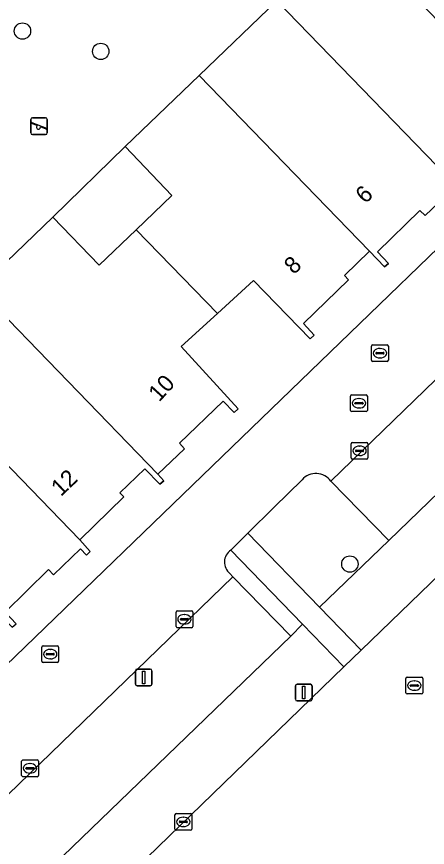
# Model space of a CAD drawing. Extents: x 157445 to 158888, y 383061 to 384688.
# Drawn here: x 158484.41 to 158508.94, y 383982.86 to 384032.53 of the extents above; entities that cross this region are included whole.
import ezdxf

# ---------------------------------------------------------------- set-up
doc = ezdxf.new("R2010")
doc.units = 0
for name, color, linetype in [('IMGEO_Boom', 7, 'Continuous'), ('IMGEO_Brandkraan', 7, 'Continuous'), ('IMGEO_Erf', 7, 'Continuous'), ('IMGEO_Groenvoorziening', 7, 'Continuous'), ('IMGEO_Haag', 7, 'Continuous'), ('IMGEO_Hek', 7, 'Continuous'), ('IMGEO_Kolk', 7, 'Continuous'), ('IMGEO_Lichtmast', 7, 'Continuous'), ('IMGEO_Pand', 7, 'Continuous'), ('IMGEO_Pand_nummerreeks', 7, 'Continuous'), ('IMGEO_Parkeervlak_open', 7, 'Continuous'), ('IMGEO_Rijbaan_lokaal_open', 7, 'Continuous'), ('IMGEO_Rioolput', 7, 'Continuous'), ('IMGEO_Speelvoorziening', 7, 'Continuous'), ('IMGEO_Voetpad_open', 7, 'Continuous')]:
    doc.layers.add(name, color=color, linetype=linetype)

msp = doc.modelspace()

# ---------------------------------------------------------------- linework, layer by layer
at = {"layer": 'IMGEO_Boom'}
for centre in [(158484.758, 384031.666), (158489.435, 384030.451), (158504.314, 383999.798)]:
    msp.add_circle(centre, 0.489, dxfattribs=at)
at = {"layer": 'IMGEO_Brandkraan'}
for p, q in [((158485.916, 383993.987), (158485.916, 383994.839)), ((158485.991, 383994.913), (158486.843, 383994.913)), ((158486.404, 383994.693), (158486.429, 383994.693)), ((158486.917, 383994.839), (158486.917, 383993.987)), ((158486.175, 383994.407), (158486.175, 383994.419)), ((158486.613, 383994.37), (158486.215, 383994.37)), ((158486.218, 383994.456), (158486.616, 383994.456)), ((158486.427, 383994.133), (158486.402, 383994.133)), ((158486.659, 383994.419), (158486.659, 383994.407)), ((158486.843, 383993.913), (158485.991, 383993.913))]:
    msp.add_line(p, q, dxfattribs=at)
for points in [[(158485.916, 383993.987), (158485.916, 383994.839)], [(158485.991, 383994.913), (158486.843, 383994.913)], [(158486.917, 383994.839), (158486.917, 383993.987)], [(158486.843, 383993.913), (158485.991, 383993.913)]]:
    msp.add_lwpolyline(points, dxfattribs=at)
for centre, radius, start, end in [((158485.993, 383994.837), 0.0765, 91.552, 178.448), ((158485.993, 383994.837), 0.0765, 91.552, 178.448), ((158486.841, 383994.837), 0.0765, 1.552, 88.448), ((158486.841, 383994.837), 0.0765, 1.552, 88.448), ((158486.215, 383994.416), 0.0403, 85.8775, 175.7526), ((158486.212, 383994.406), 0.0366, 178.938, 274.7102), ((158486.616, 383994.413), 0.043, 264.8664, 352.4533), ((158486.62, 383994.418), 0.0386, 1.7309, 96.639), ((158485.993, 383993.989), 0.0765, 181.552, 268.448), ((158485.993, 383993.989), 0.0765, 181.552, 268.448), ((158486.841, 383993.989), 0.0765, 271.552, 358.448), ((158486.841, 383993.989), 0.0765, 271.552, 358.448)]:
    msp.add_arc(centre, radius, start, end, dxfattribs=at)
for centre, major_axis, ratio, start_param, end_param in [((158486.403, 383994.413), (-0.387, 0.002), 0.722429, 4.712389, 7.853982), ((158486.428, 383994.413), (-0.39, 0.002), 0.717154, 1.570796, 4.712389)]:
    msp.add_ellipse(centre, major_axis=major_axis, ratio=ratio, start_param=start_param, end_param=end_param, dxfattribs=at)
at = {"layer": 'IMGEO_Erf'}
msp.add_lwpolyline([(158490.901, 384024.755), (158486.568, 384020.539), (158489.345, 384017.66), (158491.55, 384019.787), (158493.671, 384021.832)], close=True, dxfattribs=at)
at = {"layer": 'IMGEO_Groenvoorziening'}
for points in [[(158482.119, 384016.248), (158486.568, 384020.539), (158490.901, 384024.755), (158495.32, 384029.014), (158499.955, 384033.482), (158504.327, 384037.705), (158508.785, 384042.011), (158509.161, 384041.624), (158511.092, 384043.507), (158510.718, 384043.896), (158511.077, 384044.243), (158507.862, 384047.594), (158516.301, 384058.628), (158512.968, 384062.078), (158417.213, 383969.604)], [(158501.457, 384004.842), (158499.786, 384003.205), (158498.214, 384001.646), (158502.509, 383997.212), (158506.634, 384001.207), (158503.184, 384004.75)], [(158497.152, 383999.239), (158497.317, 383999.028), (158500.782, 383995.497), (158501.489, 383996.199), (158497.202, 384000.626)]]:
    msp.add_lwpolyline(points, dxfattribs=at)
for points in [[(158542.139, 384030.587), (158543.496, 384031.878), (158541.03, 384034.47), (158540.68, 384034.133), (158525.935, 384019.873), (158521.64, 384015.719), (158506.634, 384001.207), (158502.509, 383997.212), (158504.995, 383994.644)], [(158503.964, 383993.645), (158501.489, 383996.199), (158500.782, 383995.497), (158480.349, 383975.762), (158474.692, 383970.317), (158456.593, 383952.809), (158456.714, 383952.683), (158455.845, 383951.838), (158458.209, 383949.538), (158458.993, 383950.195), (158481.075, 383971.476)]]:
    msp.add_lwpolyline(points, close=True, dxfattribs=at)
for centre, radius, start, end in [((158502.283, 384004.094), 1.114, 36.0468, 137.8545), ((158497.679, 383999.914), 0.857, 123.8522, 232.0187)]:
    msp.add_arc(centre, radius, start, end, dxfattribs=at)
at = {"layer": 'IMGEO_Haag'}
for points in [[(158542.139, 384030.587), (158543.496, 384031.878), (158541.03, 384034.47), (158540.68, 384034.133), (158525.935, 384019.873), (158521.64, 384015.719), (158506.634, 384001.207), (158502.509, 383997.212), (158504.995, 383994.644)], [(158503.964, 383993.645), (158501.489, 383996.199), (158500.782, 383995.497), (158480.349, 383975.762), (158474.692, 383970.317), (158456.593, 383952.809), (158456.714, 383952.683), (158455.845, 383951.838), (158458.209, 383949.538), (158458.993, 383950.195), (158481.075, 383971.476)]]:
    msp.add_lwpolyline(points, close=True, dxfattribs=at)
at = {"layer": 'IMGEO_Hek'}
msp.add_lwpolyline([(158486.568, 384020.539), (158490.901, 384024.755)], dxfattribs=at)
at = {"layer": 'IMGEO_Kolk'}
for p, q in [((158504.393, 384006.144), (158504.393, 384006.996)), ((158504.468, 384007.07), (158505.32, 384007.07)), ((158505.394, 384006.996), (158505.394, 384006.144)), ((158504.652, 384006.564), (158504.652, 384006.576)), ((158505.09, 384006.527), (158504.692, 384006.527)), ((158504.695, 384006.613), (158505.093, 384006.613)), ((158504.881, 384006.85), (158504.906, 384006.85)), ((158505.136, 384006.576), (158505.136, 384006.564)), ((158505.32, 384006.07), (158504.468, 384006.07)), ((158504.904, 384006.29), (158504.879, 384006.29)), ((158493.931, 383996.07), (158493.931, 383996.922)), ((158494.006, 383996.996), (158494.858, 383996.996)), ((158494.419, 383996.776), (158494.444, 383996.776)), ((158494.932, 383996.922), (158494.932, 383996.07)), ((158494.19, 383996.49), (158494.19, 383996.502)), ((158494.628, 383996.453), (158494.23, 383996.453)), ((158494.233, 383996.539), (158494.631, 383996.539)), ((158494.442, 383996.216), (158494.417, 383996.216)), ((158494.674, 383996.502), (158494.674, 383996.49)), ((158494.858, 383995.996), (158494.006, 383995.996)), ((158484.71, 383987.16), (158484.71, 383988.012)), ((158484.785, 383988.086), (158485.637, 383988.086)), ((158485.012, 383987.629), (158485.41, 383987.629)), ((158485.198, 383987.866), (158485.223, 383987.866)), ((158485.711, 383988.012), (158485.711, 383987.16)), ((158484.969, 383987.58), (158484.969, 383987.592)), ((158485.407, 383987.543), (158485.009, 383987.543)), ((158485.221, 383987.306), (158485.196, 383987.306)), ((158485.453, 383987.592), (158485.453, 383987.58)), ((158485.637, 383987.086), (158484.785, 383987.086)), ((158493.867, 383983.958), (158493.867, 383984.81)), ((158493.942, 383984.884), (158494.794, 383984.884)), ((158494.355, 383984.664), (158494.38, 383984.664)), ((158494.868, 383984.81), (158494.868, 383983.958)), ((158494.126, 383984.378), (158494.126, 383984.39)), ((158494.564, 383984.341), (158494.166, 383984.341)), ((158494.169, 383984.427), (158494.567, 383984.427)), ((158494.61, 383984.39), (158494.61, 383984.378)), ((158494.794, 383983.884), (158493.942, 383983.884)), ((158494.378, 383984.104), (158494.353, 383984.104))]:
    msp.add_line(p, q, dxfattribs=at)
for points in [[(158504.393, 384006.144), (158504.393, 384006.996)], [(158504.468, 384007.07), (158505.32, 384007.07)], [(158505.394, 384006.996), (158505.394, 384006.144)], [(158505.32, 384006.07), (158504.468, 384006.07)], [(158493.931, 383996.07), (158493.931, 383996.922)], [(158494.006, 383996.996), (158494.858, 383996.996)], [(158494.932, 383996.922), (158494.932, 383996.07)], [(158494.858, 383995.996), (158494.006, 383995.996)], [(158484.71, 383987.16), (158484.71, 383988.012)], [(158484.785, 383988.086), (158485.637, 383988.086)], [(158485.711, 383988.012), (158485.711, 383987.16)], [(158485.637, 383987.086), (158484.785, 383987.086)], [(158493.867, 383983.958), (158493.867, 383984.81)], [(158493.942, 383984.884), (158494.794, 383984.884)], [(158494.868, 383984.81), (158494.868, 383983.958)], [(158494.794, 383983.884), (158493.942, 383983.884)]]:
    msp.add_lwpolyline(points, dxfattribs=at)
for centre, radius, start, end in [((158504.47, 384006.994), 0.0765, 91.552, 178.448), ((158504.47, 384006.994), 0.0765, 91.552, 178.448), ((158505.318, 384006.994), 0.0765, 1.552, 88.448), ((158505.318, 384006.994), 0.0765, 1.552, 88.448), ((158504.692, 384006.573), 0.0403, 85.8775, 175.7526), ((158504.689, 384006.563), 0.0366, 178.938, 274.7102), ((158505.093, 384006.57), 0.043, 264.8664, 352.4533), ((158505.097, 384006.575), 0.0386, 1.7309, 96.639), ((158504.47, 384006.146), 0.0765, 181.552, 268.448), ((158504.47, 384006.146), 0.0765, 181.552, 268.448), ((158505.318, 384006.146), 0.0765, 271.552, 358.448), ((158505.318, 384006.146), 0.0765, 271.552, 358.448), ((158494.008, 383996.92), 0.0765, 91.552, 178.448), ((158494.008, 383996.92), 0.0765, 91.552, 178.448), ((158494.856, 383996.92), 0.0765, 1.552, 88.448), ((158494.856, 383996.92), 0.0765, 1.552, 88.448), ((158494.008, 383996.072), 0.0765, 181.552, 268.448), ((158494.008, 383996.072), 0.0765, 181.552, 268.448), ((158494.23, 383996.499), 0.0403, 85.8775, 175.7526), ((158494.227, 383996.489), 0.0366, 178.938, 274.7102), ((158494.631, 383996.496), 0.043, 264.8664, 352.4533), ((158494.635, 383996.501), 0.0386, 1.7309, 96.639), ((158494.856, 383996.072), 0.0765, 271.552, 358.448), ((158494.856, 383996.072), 0.0765, 271.552, 358.448), ((158484.787, 383988.01), 0.0765, 91.552, 178.448), ((158484.787, 383988.01), 0.0765, 91.552, 178.448), ((158485.009, 383987.589), 0.0403, 85.8775, 175.7526), ((158485.414, 383987.591), 0.0386, 1.7309, 96.639), ((158485.635, 383988.01), 0.0765, 1.552, 88.448), ((158485.635, 383988.01), 0.0765, 1.552, 88.448), ((158484.787, 383987.162), 0.0765, 181.552, 268.448), ((158484.787, 383987.162), 0.0765, 181.552, 268.448), ((158485.006, 383987.579), 0.0366, 178.938, 274.7102), ((158485.41, 383987.586), 0.043, 264.8664, 352.4533), ((158485.635, 383987.162), 0.0765, 271.552, 358.448), ((158485.635, 383987.162), 0.0765, 271.552, 358.448), ((158493.944, 383984.808), 0.0765, 91.552, 178.448), ((158493.944, 383984.808), 0.0765, 91.552, 178.448), ((158494.792, 383984.808), 0.0765, 1.552, 88.448), ((158494.792, 383984.808), 0.0765, 1.552, 88.448), ((158494.166, 383984.387), 0.0403, 85.8775, 175.7526), ((158494.163, 383984.377), 0.0366, 178.938, 274.7102), ((158494.567, 383984.384), 0.043, 264.8664, 352.4533), ((158494.571, 383984.389), 0.0386, 1.7309, 96.639), ((158493.944, 383983.96), 0.0765, 181.552, 268.448), ((158493.944, 383983.96), 0.0765, 181.552, 268.448), ((158494.792, 383983.96), 0.0765, 271.552, 358.448), ((158494.792, 383983.96), 0.0765, 271.552, 358.448)]:
    msp.add_arc(centre, radius, start, end, dxfattribs=at)
for centre, major_axis, ratio, start_param, end_param in [((158504.88, 384006.57), (-0.387, 0.002), 0.722429, 4.712389, 7.853982), ((158504.905, 384006.57), (-0.39, 0.002), 0.717154, 1.570796, 4.712389), ((158494.418, 383996.496), (-0.387, 0.002), 0.722429, 4.712389, 7.853982), ((158494.443, 383996.496), (-0.39, 0.002), 0.717154, 1.570796, 4.712389), ((158485.197, 383987.586), (-0.387, 0.002), 0.722429, 4.712389, 7.853982), ((158485.222, 383987.586), (-0.39, 0.002), 0.717154, 1.570796, 4.712389), ((158494.354, 383984.384), (-0.387, 0.002), 0.722429, 4.712389, 7.853982), ((158494.379, 383984.384), (-0.39, 0.002), 0.717154, 1.570796, 4.712389)]:
    msp.add_ellipse(centre, major_axis=major_axis, ratio=ratio, start_param=start_param, end_param=end_param, dxfattribs=at)
at = {"layer": 'IMGEO_Lichtmast'}
for p, q in [((158491.502, 383992.622), (158491.502, 383993.422)), ((158491.502, 383993.422), (158491.502, 383992.622)), ((158491.602, 383993.522), (158492.392, 383993.522)), ((158492.392, 383993.522), (158491.602, 383993.522)), ((158492.492, 383993.422), (158492.492, 383992.622)), ((158492.492, 383992.622), (158492.492, 383993.422)), ((158501.164, 383992.614), (158501.954, 383992.614)), ((158501.954, 383992.614), (158501.164, 383992.614)), ((158492.392, 383992.522), (158491.602, 383992.522)), ((158491.602, 383992.522), (158492.392, 383992.522)), ((158501.064, 383991.714), (158501.064, 383992.514)), ((158501.064, 383992.514), (158501.064, 383991.714)), ((158502.054, 383992.514), (158502.054, 383991.714)), ((158502.054, 383991.714), (158502.054, 383992.514)), ((158501.954, 383991.614), (158501.164, 383991.614)), ((158501.164, 383991.614), (158501.954, 383991.614))]:
    msp.add_line(p, q, dxfattribs=at)
for points in [[(158491.922, 383993.397), (158492.072, 383993.397), (158492.072, 383992.647), (158491.922, 383992.647), (158491.922, 383993.397)], [(158501.484, 383992.489), (158501.634, 383992.489), (158501.634, 383991.739), (158501.484, 383991.739), (158501.484, 383992.489)]]:
    msp.add_lwpolyline(points, dxfattribs=at)
for centre, start, end in [((158491.602, 383993.422), 90, 180), ((158491.602, 383993.422), 90, 180), ((158492.392, 383993.422), 0, 90), ((158492.392, 383993.422), 360, 90), ((158491.602, 383992.622), 180, 270), ((158491.602, 383992.622), 180, 270), ((158492.392, 383992.622), 270, 0), ((158492.392, 383992.622), 270, 0), ((158501.164, 383992.514), 90, 180), ((158501.164, 383992.514), 90, 180), ((158501.954, 383992.514), 0, 90), ((158501.954, 383992.514), 360, 90), ((158501.164, 383991.714), 180, 270), ((158501.164, 383991.714), 180, 270), ((158501.954, 383991.714), 270, 0), ((158501.954, 383991.714), 270, 0)]:
    msp.add_arc(centre, 0.1, start, end, dxfattribs=at)
at = {"layer": 'IMGEO_Pand'}
for points in [[(158499.955, 384033.482), (158510.141, 384022.953), (158511.589, 384024.388), (158511.833, 384024.159), (158514.487, 384026.712), (158515.17, 384026.051), (158515.383, 384026.271), (158515.023, 384026.648), (158504.327, 384037.705)], [(158499.955, 384033.482), (158495.32, 384029.014), (158505.493, 384018.499), (158506.393, 384017.568), (158506.618, 384017.777), (158505.971, 384018.473), (158508.503, 384020.936), (158508.818, 384020.636), (158510.418, 384022.18), (158510.776, 384021.815), (158511.007, 384022.013), (158510.141, 384022.953)], [(158496.399, 384014.776), (158498.56, 384016.754), (158501.952, 384013.269), (158502.182, 384013.475), (158501.55, 384014.183), (158504.235, 384016.802), (158504.002, 384017.05), (158505.493, 384018.499), (158495.32, 384029.014), (158490.901, 384024.755), (158493.671, 384021.832), (158491.55, 384019.787)], [(158496.399, 384014.776), (158491.55, 384019.787), (158489.345, 384017.66), (158486.568, 384020.539), (158482.119, 384016.248), (158492.842, 384005.164), (158494.432, 384006.697), (158494.13, 384007.018), (158496.742, 384009.545), (158497.409, 384008.868), (158497.633, 384009.073), (158494.237, 384012.798)], [(158492.842, 384005.164), (158482.119, 384016.248), (158477.761, 384012.02), (158488.181, 384001.251), (158490.808, 384003.811), (158490.574, 384004.054), (158492.068, 384005.497), (158492.963, 384004.571), (158493.193, 384004.78)], [(158478.528, 383997.493), (158480.633, 383999.648), (158484.152, 383996.017), (158484.379, 383996.234), (158483.725, 383996.918), (158486.313, 383999.472), (158486.619, 383999.162), (158488.215, 384000.707), (158488.574, 384000.33), (158488.811, 384000.54), (158488.181, 384001.251), (158477.761, 384012.02), (158473.068, 384007.462), (158475.868, 384004.601), (158473.69, 384002.494)]]:
    msp.add_lwpolyline(points, close=True, dxfattribs=at)
at = {"layer": 'IMGEO_Parkeervlak_open'}
for points in [[(158521.64, 384015.719), (158518.159, 384019.267), (158503.184, 384004.75), (158506.634, 384001.207)], [(158497.317, 383999.028), (158476.854, 383979.214), (158480.349, 383975.762), (158500.782, 383995.497)]]:
    msp.add_lwpolyline(points, close=True, dxfattribs=at)
at = {"layer": 'IMGEO_Rijbaan_lokaal_open'}
for points in [[(158522.292, 384023.596), (158522.454, 384023.431), (158537.288, 384037.811), (158536.378, 384038.797), (158533.696, 384042.033), (158464.324, 383974.956), (158437.749, 383949.15), (158441.5, 383945.23), (158442.702, 383946.378), (158448.882, 383952.307), (158448.641, 383952.551)], [(158510.915, 383990.992), (158513.364, 383993.313), (158526.831, 384006.475), (158546.843, 384025.59), (158542.139, 384030.587), (158504.995, 383994.644), (158503.964, 383993.645), (158481.075, 383971.476), (158458.993, 383950.195), (158458.209, 383949.538), (158446.743, 383938.437), (158445.927, 383937.553), (158450.527, 383932.547), (158498.584, 383979.086)], [(158503.184, 384004.75), (158518.159, 384019.267), (158517.991, 384019.439)], [(158497.202, 384000.626), (158498.214, 384001.646), (158499.786, 384003.205), (158501.457, 384004.842)], [(158476.574, 383979.491), (158476.854, 383979.214), (158497.317, 383999.028)], [(158497.317, 383999.028), (158497.152, 383999.239)]]:
    msp.add_lwpolyline(points, dxfattribs=at)
for centre, radius, start, end in [((158502.283, 384004.094), 1.114, 36.0468, 137.8545), ((158497.679, 383999.914), 0.857, 123.8522, 232.0187)]:
    msp.add_arc(centre, radius, start, end, dxfattribs=at)
at = {"layer": 'IMGEO_Rioolput'}
for p, q in [((158505.612, 384011.981), (158505.612, 384012.833)), ((158505.687, 384012.907), (158506.539, 384012.907)), ((158505.914, 384012.45), (158506.312, 384012.45)), ((158506.1, 384012.687), (158506.125, 384012.687)), ((158506.613, 384012.833), (158506.613, 384011.981)), ((158505.871, 384012.401), (158505.871, 384012.413)), ((158506.309, 384012.364), (158505.911, 384012.364)), ((158506.123, 384012.127), (158506.098, 384012.127)), ((158506.355, 384012.413), (158506.355, 384012.401)), ((158506.539, 384011.907), (158505.687, 384011.907)), ((158504.357, 384008.986), (158504.357, 384009.838)), ((158504.432, 384009.912), (158505.284, 384009.912)), ((158504.845, 384009.692), (158504.87, 384009.692)), ((158505.358, 384009.838), (158505.358, 384008.986)), ((158504.616, 384009.406), (158504.616, 384009.418)), ((158505.054, 384009.369), (158504.656, 384009.369)), ((158504.659, 384009.455), (158505.057, 384009.455)), ((158504.868, 384009.132), (158504.843, 384009.132)), ((158505.1, 384009.418), (158505.1, 384009.406)), ((158505.284, 384008.912), (158504.432, 384008.912)), ((158507.664, 383992.106), (158507.664, 383992.958)), ((158507.739, 383993.032), (158508.591, 383993.032)), ((158507.966, 383992.575), (158508.364, 383992.575)), ((158508.152, 383992.812), (158508.177, 383992.812)), ((158508.665, 383992.958), (158508.665, 383992.106)), ((158507.923, 383992.526), (158507.923, 383992.538)), ((158508.361, 383992.489), (158507.963, 383992.489)), ((158508.175, 383992.252), (158508.15, 383992.252)), ((158508.407, 383992.538), (158508.407, 383992.526)), ((158508.591, 383992.032), (158507.739, 383992.032))]:
    msp.add_line(p, q, dxfattribs=at)
for points in [[(158505.612, 384011.981), (158505.612, 384012.833)], [(158505.687, 384012.907), (158506.539, 384012.907)], [(158506.613, 384012.833), (158506.613, 384011.981)], [(158506.539, 384011.907), (158505.687, 384011.907)], [(158504.357, 384008.986), (158504.357, 384009.838)], [(158504.432, 384009.912), (158505.284, 384009.912)], [(158505.358, 384009.838), (158505.358, 384008.986)], [(158505.284, 384008.912), (158504.432, 384008.912)], [(158507.664, 383992.106), (158507.664, 383992.958)], [(158507.739, 383993.032), (158508.591, 383993.032)], [(158508.665, 383992.958), (158508.665, 383992.106)], [(158508.591, 383992.032), (158507.739, 383992.032)]]:
    msp.add_lwpolyline(points, dxfattribs=at)
for centre, radius, start, end in [((158505.689, 384012.831), 0.0765, 91.552, 178.448), ((158505.689, 384012.831), 0.0765, 91.552, 178.448), ((158505.911, 384012.41), 0.0403, 85.8775, 175.7526), ((158506.316, 384012.412), 0.0386, 1.7309, 96.639), ((158506.537, 384012.831), 0.0765, 1.552, 88.448), ((158506.537, 384012.831), 0.0765, 1.552, 88.448), ((158505.689, 384011.983), 0.0765, 181.552, 268.448), ((158505.689, 384011.983), 0.0765, 181.552, 268.448), ((158505.908, 384012.4), 0.0366, 178.938, 274.7102), ((158506.312, 384012.407), 0.043, 264.8664, 352.4533), ((158506.537, 384011.983), 0.0765, 271.552, 358.448), ((158506.537, 384011.983), 0.0765, 271.552, 358.448), ((158504.434, 384009.836), 0.0765, 91.552, 178.448), ((158504.434, 384009.836), 0.0765, 91.552, 178.448), ((158505.282, 384009.836), 0.0765, 1.552, 88.448), ((158505.282, 384009.836), 0.0765, 1.552, 88.448), ((158504.434, 384008.988), 0.0765, 181.552, 268.448), ((158504.434, 384008.988), 0.0765, 181.552, 268.448), ((158504.656, 384009.415), 0.0403, 85.8775, 175.7526), ((158504.653, 384009.405), 0.0366, 178.938, 274.7102), ((158505.057, 384009.412), 0.043, 264.8664, 352.4533), ((158505.061, 384009.417), 0.0386, 1.7309, 96.639), ((158505.282, 384008.988), 0.0765, 271.552, 358.448), ((158505.282, 384008.988), 0.0765, 271.552, 358.448), ((158507.741, 383992.956), 0.0765, 91.552, 178.448), ((158507.741, 383992.956), 0.0765, 91.552, 178.448), ((158507.963, 383992.535), 0.0403, 85.8775, 175.7526), ((158508.368, 383992.537), 0.0386, 1.7309, 96.639), ((158508.589, 383992.956), 0.0765, 1.552, 88.448), ((158508.589, 383992.956), 0.0765, 1.552, 88.448), ((158507.741, 383992.108), 0.0765, 181.552, 268.448), ((158507.741, 383992.108), 0.0765, 181.552, 268.448), ((158507.96, 383992.525), 0.0366, 178.938, 274.7102), ((158508.364, 383992.532), 0.043, 264.8664, 352.4533), ((158508.589, 383992.108), 0.0765, 271.552, 358.448), ((158508.589, 383992.108), 0.0765, 271.552, 358.448)]:
    msp.add_arc(centre, radius, start, end, dxfattribs=at)
for centre, major_axis, ratio, start_param, end_param in [((158506.099, 384012.407), (-0.387, 0.002), 0.722429, 4.712389, 7.853982), ((158506.124, 384012.407), (-0.39, 0.002), 0.717154, 1.570796, 4.712389), ((158504.844, 384009.412), (-0.387, 0.002), 0.722429, 4.712389, 7.853982), ((158504.869, 384009.412), (-0.39, 0.002), 0.717154, 1.570796, 4.712389), ((158508.151, 383992.532), (-0.387, 0.002), 0.722429, 4.712389, 7.853982), ((158508.176, 383992.532), (-0.39, 0.002), 0.717154, 1.570796, 4.712389)]:
    msp.add_ellipse(centre, major_axis=major_axis, ratio=ratio, start_param=start_param, end_param=end_param, dxfattribs=at)
at = {"layer": 'IMGEO_Speelvoorziening'}
for p, q in [((158485.252, 384025.582), (158485.252, 384026.382)), ((158485.252, 384026.382), (158485.252, 384025.582)), ((158485.352, 384026.482), (158486.142, 384026.482)), ((158486.142, 384026.482), (158485.352, 384026.482)), ((158486.242, 384026.382), (158486.242, 384025.582)), ((158486.242, 384025.582), (158486.242, 384026.382)), ((158485.635, 384026.01), (158485.296, 384026.147)), ((158485.321, 384026.207), (158486.197, 384025.854)), ((158486.173, 384025.794), (158485.833, 384025.931)), ((158486.142, 384025.482), (158485.352, 384025.482)), ((158485.352, 384025.482), (158486.142, 384025.482))]:
    msp.add_line(p, q, dxfattribs=at)
for centre, radius, start, end in [((158485.352, 384026.382), 0.1, 90, 180), ((158485.352, 384026.382), 0.1, 90, 180), ((158486.142, 384026.382), 0.1, 0, 90), ((158486.142, 384026.382), 0.1, 360, 90), ((158485.309, 384026.177), 0.0327, 68.078, 248.078), ((158485.714, 384025.92), 0.12, 130.9928, 5.1632), ((158486.185, 384025.824), 0.0327, 248.078, 68.078), ((158485.352, 384025.582), 0.1, 180, 270), ((158485.352, 384025.582), 0.1, 180, 270), ((158486.142, 384025.582), 0.1, 270, 0), ((158486.142, 384025.582), 0.1, 270, 0)]:
    msp.add_arc(centre, radius, start, end, dxfattribs=at)
at = {"layer": 'IMGEO_Voetpad_open'}
for points in [[(158464.324, 383974.956), (158533.696, 384042.033)], [(158510.418, 384022.18), (158508.818, 384020.636), (158508.503, 384020.936), (158505.971, 384018.473), (158506.618, 384017.777), (158506.393, 384017.568), (158505.493, 384018.499), (158504.002, 384017.05), (158504.235, 384016.802), (158501.55, 384014.183), (158502.182, 384013.475), (158501.952, 384013.269), (158498.56, 384016.754), (158496.399, 384014.776), (158494.237, 384012.798), (158497.633, 384009.073), (158497.409, 384008.868), (158496.742, 384009.545), (158494.13, 384007.018), (158494.432, 384006.697), (158492.842, 384005.164), (158493.193, 384004.78), (158492.963, 384004.571), (158492.068, 384005.497), (158490.574, 384004.054), (158490.808, 384003.811), (158488.181, 384001.251), (158488.811, 384000.54), (158488.574, 384000.33), (158488.215, 384000.707), (158486.619, 383999.162), (158486.313, 383999.472), (158483.725, 383996.918)]]:
    msp.add_lwpolyline(points, dxfattribs=at)
msp.add_lwpolyline([(158498.214, 384001.646), (158497.202, 384000.626), (158501.489, 383996.199), (158503.964, 383993.645), (158504.995, 383994.644), (158502.509, 383997.212)], close=True, dxfattribs=at)

# ---------------------------------------------------------------- texts
at = {"layer": 'IMGEO_Pand_nummerreeks'}
for s, rotation, p in [('6', 44.4184, (158505.239, 384021.3)), ('8', 43.6119, (158500.966, 384017.07)), ('10', 47.5426, (158492.921, 384009.449)), ('12', 43.5148, (158487.05, 384003.8))]:
    msp.add_text(s, height=1, rotation=rotation, dxfattribs=at).set_placement(p)

doc.saveas('drawing.dxf')
